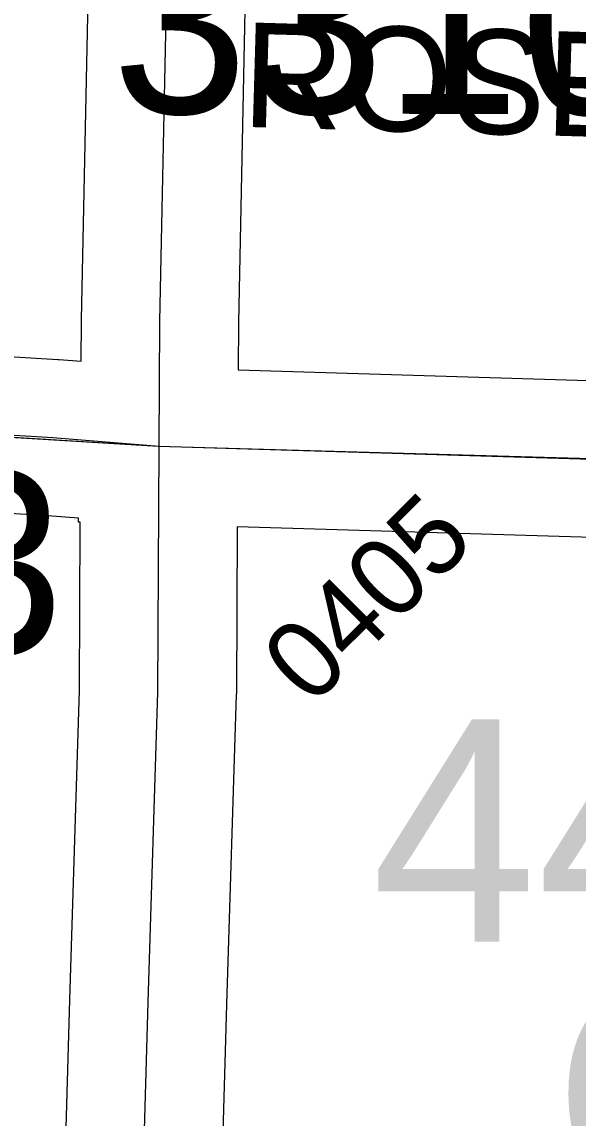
# Model space of a CAD drawing. Extents: x -132.8 to -73.3, y -60 to -26.
# Drawn here: x -125.1166 to -124.9038, y -38.5556 to -38.1362 of the extents above; entities that cross this region are included whole.
import ezdxf

# ---------------------------------------------------------------- set-up
doc = ezdxf.new("R2010")
doc.units = 0
for name, color, linetype in [('tdCoSecRdNmbr', 7, 'Continuous'), ('tdCoSecRdTxt', 7, 'Continuous'), ('tdCoSecRteBand', 7, 'Continuous'), ('tdCoSecRteCL', 7, 'Continuous'), ('tdCoSectLine', 7, 'Continuous'), ('tdCoStrucSecCoName', 7, 'Continuous'), ('tdCoStrucSecFHWANum', 7, 'Continuous'), ('tdCoSurfBitum', 7, 'Continuous'), ('tdCoSurfGravel', 7, 'Continuous'), ('tdCoTwpBndryShd', 7, 'Continuous')]:
    doc.layers.add(name, color=color, linetype=linetype)

msp = doc.modelspace()

# ---------------------------------------------------------------- linework, layer by layer
at = {"layer": 'tdCoSecRteBand'}
for points in [[(-125.29142, -38.25374), (-125.10286, -38.26531), (-125.1026, -38.26533), (-125.10233, -38.26535), (-125.09386, -38.26602), (-125.09375, -38.25059), (-125.09375, -38.25038), (-125.09375, -38.25018), (-125.08894, -38.01714), (-125.08849, -37.99545), (-125.08619, -37.83311), (-125.08619, -37.83308), (-125.08619, -37.83304), (-125.08608, -37.82642), (-125.08605, -37.82501), (-125.14609, -37.82113)], [(-125.02895, -38.01838), (-125.03376, -38.25121), (-125.03388, -38.26937), (-124.84551, -38.27506), (-124.77027, -38.27734), (-124.75487, -38.27774), (-124.74099, -38.2781), (-124.72631, -38.27849), (-124.6638, -38.28011), (-124.64755, -38.28054), (-124.57824, -38.28234), (-124.57816, -38.28234), (-124.57808, -38.28234), (-124.55286, -38.28314), (-124.54871, -38.28327), (-124.53781, -38.28361), (-124.51833, -38.28422), (-124.39476, -38.28639)], [(-125.11796, -39.21605), (-125.11525, -39.09648), (-125.11524, -39.09637), (-125.11524, -39.09625), (-125.11427, -39.06427), (-125.11204, -38.99027), (-125.10883, -38.86853), (-125.10587, -38.74968), (-125.10587, -38.74953), (-125.10586, -38.74937), (-125.10168, -38.63061), (-125.09823, -38.51036), (-125.09822, -38.51033), (-125.09822, -38.51029), (-125.09454, -38.39206), (-125.09423, -38.32827), (-125.09429, -38.32826), (-125.09428, -38.32757), (-125.09498, -38.32755), (-125.09493, -38.32612), (-125.1068, -38.32518), (-125.29544, -38.31361)], [(-124.84732, -38.33504), (-125.03423, -38.32939), (-125.03454, -38.39275), (-125.03454, -38.39315), (-125.03455, -38.39354), (-125.03825, -38.51212), (-125.0417, -38.63243)]]:
    msp.add_lwpolyline(points, dxfattribs=at)
at = {"layer": 'tdCoSecRteCL'}
for points in [[(-125.06408, -38.29847), (-125.06375, -38.2508), (-125.05894, -38.01776), (-125.05849, -37.99597), (-125.05619, -37.83354), (-125.05558, -37.79692)], [(-125.32071, -38.28138), (-125.2936, -38.28367), (-125.1047, -38.29526), (-125.06408, -38.29847)], [(-125.08892, -39.25483), (-125.08797, -39.21676), (-125.08525, -39.09716), (-125.08429, -39.06518), (-125.08205, -38.99112), (-125.07884, -38.8693), (-125.07588, -38.75043), (-125.07169, -38.63157), (-125.06824, -38.51122), (-125.06454, -38.3926), (-125.06408, -38.29847)], [(-125.06408, -38.29847), (-124.84641, -38.30505), (-124.77112, -38.30733), (-124.75565, -38.30773), (-124.74177, -38.30809), (-124.72709, -38.30848), (-124.66458, -38.3101), (-124.64833, -38.31053), (-124.57902, -38.31233), (-124.5538, -38.31312), (-124.54965, -38.31325), (-124.53875, -38.3136), (-124.51907, -38.31421)]]:
    msp.add_lwpolyline(points, dxfattribs=at)
at = {"layer": 'tdCoSectLine'}
msp.add_lwpolyline([(-125.56593, -38.26806), (-125.06446, -38.29847), (-124.53998, -38.31357)], dxfattribs=at)
at = {"layer": 'tdCoSurfBitum'}
msp.add_line((-125.06408, -38.29847), (-124.84641, -38.30505), dxfattribs=at)
for points in [[(-125.06408, -38.29847), (-125.06375, -38.2508), (-125.05894, -38.01776)], [(-125.08429, -39.06518), (-125.08205, -38.99112), (-125.07884, -38.8693), (-125.07588, -38.75043), (-125.07169, -38.63157), (-125.06824, -38.51122), (-125.06454, -38.3926), (-125.06408, -38.29847)]]:
    msp.add_lwpolyline(points, dxfattribs=at)
at = {"layer": 'tdCoSurfGravel'}
msp.add_lwpolyline([(-125.32071, -38.28138), (-125.2936, -38.28367), (-125.1047, -38.29526), (-125.06408, -38.29847)], dxfattribs=at)
at = {"layer": 'tdCoTwpBndryShd'}
msp.add_lwpolyline([(-126.17033, -38.25652), (-125.56593, -38.26806), (-125.06446, -38.29847), (-124.53998, -38.31357), (-123.56479, -38.33462), (-122.55097, -38.35737), (-121.54471, -38.37926), (-120.59698, -38.40517), (-119.59664, -38.43677), (-118.58766, -38.45324), (-117.59291, -38.48728), (-116.59824, -38.51401), (-115.60891, -38.54552), (-114.64832, -38.57487), (-113.65175, -38.60459), (-112.65152, -38.62691), (-111.66237, -38.65627), (-110.66402, -38.6765), (-109.66883, -38.70379), (-108.71412, -38.72679), (-107.71314, -38.75377), (-106.7236, -38.78477), (-105.72798, -38.80856)], dxfattribs=at)

# ---------------------------------------------------------------- texts
at = {"layer": 'tdCoSecRdNmbr'}
for s, height, rotation, p in [('3310', 0.07, 359.9063, (-125.08218, -38.17117)), ('0403', 0.07, 359.9061, (-125.30867, -38.37777)), ('0405', 0.03, 44.9064, (-125.00576, -38.39859))]:
    msp.add_text(s, height=height, rotation=rotation, dxfattribs=at).set_placement(p)
at = {"layer": 'tdCoSecRdTxt'}
msp.add_text('ROSEWOOD', height=0.04, rotation=358.3711, dxfattribs=at).set_placement((-125.03261, -38.17631))
at = {"layer": 'tdCoStrucSecCoName'}
msp.add_text('CR', height=0.085, dxfattribs=at).set_placement((-124.91326, -38.5889))
at = {"layer": 'tdCoStrucSecFHWANum'}
msp.add_text('44930', height=0.085, dxfattribs=at).set_placement((-124.98285, -38.48808))

doc.saveas('drawing.dxf')
